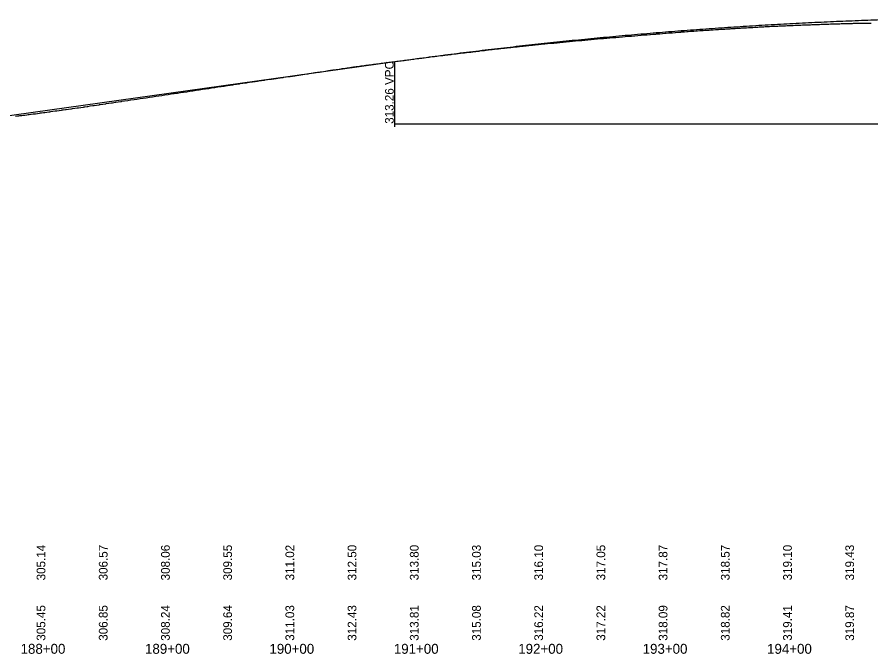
# Model space of a CAD drawing. Extents: x 1838386 to 1955906, y 719739 to 834437.
# Drawn here: x 1896139 to 1896826, y 826223 to 826735 of the extents above; entities that cross this region are included whole.
import ezdxf

# ---------------------------------------------------------------- set-up
doc = ezdxf.new("R2010")
doc.units = 0
for name, color, linetype in [('RD_DDB_Profile_EX', 7, 'Continuous'), ('RD_DDB_Profile_PR', 7, 'Continuous'), ('RD_DDB_StaTX', 7, 'Continuous'), ('RD_DDB_StripGrade', 7, 'Continuous'), ('RD_DDB_VCLbl', 7, 'Continuous')]:
    doc.layers.add(name, color=color, linetype=linetype)

msp = doc.modelspace()

# ---------------------------------------------------------------- linework, layer by layer
at = {"layer": 'RD_DDB_Profile_EX'}
for points in [[(1896548.21, 826712.12), (1896548.59, 826712.16), (1896550.73, 826712.37), (1896552.85, 826712.58), (1896553.2, 826712.62), (1896553.55, 826712.65), (1896555.73, 826712.86), (1896557.89, 826713.1), (1896558.2, 826713.14), (1896558.51, 826713.17), (1896560.73, 826713.39), (1896563.48, 826713.67), (1896565.72, 826713.89), (1896568.43, 826714.15), (1896570.73, 826714.37), (1896573.41, 826714.64), (1896575.73, 826714.86), (1896578.37, 826715.11), (1896580.72, 826715.34), (1896583.33, 826715.59), (1896585.72, 826715.82), (1896588.2, 826716.06), (1896590.83, 826716.31), (1896593.21, 826716.55), (1896595.78, 826716.77), (1896598.21, 826717), (1896600.73, 826717.23), (1896603.22, 826717.41), (1896605.75, 826717.68), (1896608.25, 826717.9), (1896610.7, 826718.14), (1896613.28, 826718.38), (1896615.7, 826718.56), (1896618.31, 826718.76), (1896620.71, 826718.95), (1896623.37, 826719.17), (1896625.88, 826719.38), (1896628.21, 826719.57), (1896630.92, 826719.8), (1896633.21, 826719.97), (1896635.95, 826720.2), (1896638.2, 826720.4), (1896641.01, 826720.63), (1896643.51, 826720.84), (1896645.7, 826721.02), (1896647.91, 826721.21), (1896648.23, 826721.24), (1896648.54, 826721.26), (1896650.71, 826721.44), (1896652.85, 826721.62), (1896653.22, 826721.65), (1896653.58, 826721.68), (1896655.72, 826721.85), (1896656.1, 826721.88), (1896658.2, 826722.06), (1896660.32, 826722.23), (1896660.72, 826722.26), (1896661.14, 826722.29), (1896663.21, 826722.46), (1896665.26, 826722.62), (1896665.71, 826722.66), (1896666.17, 826722.69), (1896668.22, 826722.85), (1896668.7, 826722.89), (1896670.71, 826723.05), (1896672.73, 826723.22), (1896673.22, 826723.26), (1896673.73, 826723.3), (1896675.71, 826723.45), (1896677.65, 826723.59), (1896678.22, 826723.63), (1896678.78, 826723.67), (1896680.72, 826723.81), (1896681.29, 826723.85), (1896683.21, 826724), (1896685.13, 826724.13), (1896685.72, 826724.17), (1896686.32, 826724.21), (1896688.21, 826724.34), (1896690.04, 826724.46), (1896690.71, 826724.51), (1896692.58, 826724.64), (1896693.23, 826724.68), (1896693.89, 826724.73), (1896695.71, 826724.85), (1896697.51, 826724.97), (1896698.22, 826725.02), (1896698.92, 826725.06), (1896700.72, 826725.18), (1896701.44, 826725.23), (1896703.21, 826725.33), (1896704.97, 826725.45), (1896705.72, 826725.49), (1896706.47, 826725.54), (1896708.21, 826725.65), (1896709, 826725.7), (1896710.71, 826725.82), (1896712.42, 826725.92), (1896713.22, 826725.97), (1896714.02, 826726.02), (1896715.72, 826726.12)], [(1896715.72, 826726.12), (1896716.56, 826726.18), (1896718.21, 826726.28), (1896719.86, 826726.38), (1896720.72, 826726.43), (1896721.59, 826726.48), (1896723.21, 826726.57), (1896724.79, 826726.66), (1896725.71, 826726.72), (1896727.31, 826726.81), (1896728.22, 826726.86), (1896729.15, 826726.92), (1896730.71, 826727), (1896732.24, 826727.09), (1896733.21, 826727.14), (1896734.76, 826727.23), (1896735.72, 826727.29), (1896736.7, 826727.34), (1896738.21, 826727.42), (1896739.68, 826727.5), (1896740.71, 826727.55), (1896742.2, 826727.63), (1896743.22, 826727.69), (1896744.25, 826727.74), (1896745.72, 826727.82), (1896746.79, 826727.87), (1896748.21, 826727.94), (1896749.64, 826728.01), (1896750.72, 826728.06), (1896751.81, 826728.11), (1896753.22, 826728.17), (1896754.34, 826728.22), (1896755.71, 826728.28), (1896757.08, 826728.34), (1896758.22, 826728.4), (1896759.36, 826728.45), (1896760.72, 826728.51), (1896761.89, 826728.56), (1896763.21, 826728.61), (1896764.52, 826728.66), (1896765.72, 826728.7), (1896767.03, 826728.76), (1896768.22, 826728.8), (1896769.44, 826728.85), (1896770.71, 826728.89), (1896771.98, 826728.95), (1896773.22, 826729), (1896774.45, 826729.03), (1896775.72, 826729.08), (1896777, 826729.12), (1896778.22, 826729.15), (1896779.53, 826729.18), (1896780.72, 826729.24), (1896781.88, 826729.29), (1896783.22, 826729.33), (1896784.39, 826729.37), (1896785.72, 826729.44), (1896787.08, 826729.49), (1896788.22, 826729.54), (1896789.6, 826729.59), (1896790.71, 826729.62), (1896791.81, 826729.66), (1896793.22, 826729.7), (1896794.63, 826729.75), (1896795.72, 826729.79), (1896797.15, 826729.84), (1896798.22, 826729.87), (1896799.68, 826729.91), (1896800.72, 826729.94), (1896801.74, 826729.97), (1896803.22, 826730.01), (1896804.7, 826730.05), (1896805.72, 826730.07), (1896807.23, 826730.11), (1896808.22, 826730.14), (1896809.75, 826730.18), (1896810.71, 826730.21), (1896811.66, 826730.23), (1896813.22, 826730.26), (1896814.18, 826730.28), (1896815.72, 826730.32), (1896817.3, 826730.34), (1896818.22, 826730.35), (1896819.83, 826730.38), (1896820.72, 826730.39), (1896822.35, 826730.42), (1896823.22, 826730.44), (1896824.08, 826730.45), (1896825.72, 826730.47)], [(1896423.21, 826696.96), (1896424.39, 826697.12), (1896425.7, 826697.29), (1896426.99, 826697.46), (1896428.22, 826697.61), (1896429.44, 826697.77), (1896430.7, 826697.93), (1896431.97, 826698.1), (1896433.21, 826698.26), (1896434.46, 826698.42), (1896435.71, 826698.58), (1896436.96, 826698.74), (1896438.22, 826698.9), (1896439.48, 826699.06), (1896440.7, 826699.21), (1896442.03, 826699.38), (1896443.21, 826699.53), (1896444.53, 826699.7), (1896445.71, 826699.86), (1896447.06, 826700.04), (1896448.2, 826700.18), (1896449.32, 826700.33), (1896450.72, 826700.51), (1896452.11, 826700.7), (1896453.21, 826700.84), (1896454.31, 826700.98), (1896455.71, 826701.16), (1896457.13, 826701.35), (1896458.21, 826701.49), (1896459.3, 826701.63), (1896460.72, 826701.82), (1896462.14, 826702), (1896463.2, 826702.13), (1896464.69, 826702.34), (1896465.7, 826702.47), (1896466.69, 826702.6), (1896468.22, 826702.79), (1896469.74, 826702.99), (1896470.7, 826703.11), (1896471.66, 826703.24), (1896473.21, 826703.44), (1896474.78, 826703.63), (1896475.71, 826703.75), (1896476.65, 826703.86), (1896478.21, 826704.05), (1896479.79, 826704.24), (1896480.71, 826704.36), (1896481.63, 826704.46), (1896483.21, 826704.66), (1896484.82, 826704.86), (1896485.71, 826704.97), (1896486.6, 826705.08), (1896488.2, 826705.27), (1896489.03, 826705.36), (1896490.72, 826705.57), (1896492.4, 826705.77), (1896493.19, 826705.87), (1896493.99, 826705.96), (1896495.72, 826706.17), (1896497.44, 826706.37), (1896498.21, 826706.47), (1896498.98, 826706.56), (1896500.71, 826706.77), (1896502.45, 826706.98), (1896503.2, 826707.07), (1896503.96, 826707.16), (1896505.71, 826707.36), (1896507.49, 826707.57), (1896508.21, 826707.66), (1896510.03, 826707.88), (1896510.71, 826707.95), (1896511.37, 826708.03), (1896513.23, 826708.26), (1896515.07, 826708.47), (1896515.7, 826708.55), (1896516.33, 826708.62), (1896518.22, 826708.82), (1896520.11, 826709.05), (1896520.7, 826709.12), (1896521.29, 826709.18), (1896523.22, 826709.4), (1896525.15, 826709.62), (1896525.71, 826709.68), (1896526.27, 826709.74), (1896528.22, 826709.96), (1896530.17, 826710.18), (1896530.71, 826710.24), (1896531.26, 826710.3), (1896533.21, 826710.52), (1896535.2, 826710.73), (1896535.71, 826710.78), (1896536.23, 826710.84), (1896538.21, 826711.06), (1896540.23, 826711.27), (1896540.71, 826711.32), (1896541.2, 826711.37), (1896543.21, 826711.58), (1896545.28, 826711.8), (1896545.72, 826711.85), (1896546.17, 826711.9), (1896548.21, 826712.12)], [(1896290.7, 826677.52), (1896293.41, 826677.95), (1896295.69, 826678.29), (1896298.43, 826678.71), (1896300.69, 826679.05), (1896303.48, 826679.45), (1896305.71, 826679.79), (1896307.89, 826680.11), (1896308.21, 826680.16), (1896308.52, 826680.2), (1896310.7, 826680.53), (1896312.85, 826680.85), (1896313.21, 826680.91), (1896313.57, 826680.96), (1896315.7, 826681.29), (1896317.81, 826681.6), (1896318.21, 826681.66), (1896318.6, 826681.72), (1896320.7, 826682.03), (1896322.77, 826682.34), (1896323.21, 826682.4), (1896323.63, 826682.47), (1896325.7, 826682.79), (1896326.14, 826682.85), (1896328.21, 826683.16), (1896328.68, 826683.23), (1896330.7, 826683.53), (1896332.7, 826683.82), (1896333.21, 826683.9), (1896333.72, 826683.97), (1896335.7, 826684.27), (1896337.66, 826684.55), (1896338.21, 826684.63), (1896338.76, 826684.71), (1896340.71, 826685), (1896342.63, 826685.27), (1896343.22, 826685.35), (1896343.79, 826685.44), (1896345.7, 826685.73), (1896347.6, 826685.99), (1896348.21, 826686.08), (1896348.82, 826686.17), (1896350.7, 826686.44), (1896352.56, 826686.71), (1896353.2, 826686.8), (1896353.85, 826686.89), (1896355.7, 826687.14), (1896357.53, 826687.4), (1896358.21, 826687.5), (1896358.89, 826687.6), (1896360.7, 826687.86), (1896362.5, 826688.13), (1896363.21, 826688.23), (1896363.92, 826688.33), (1896365.69, 826688.58), (1896367.47, 826688.85), (1896368.22, 826688.96), (1896368.96, 826689.08), (1896370.7, 826689.33), (1896372.44, 826689.6), (1896373.22, 826689.72), (1896373.99, 826689.84), (1896375.7, 826690.09), (1896377.42, 826690.35), (1896378.22, 826690.48), (1896379.04, 826690.6), (1896380.69, 826690.84), (1896382.38, 826691.09), (1896383.21, 826691.22), (1896384.07, 826691.35), (1896385.7, 826691.6), (1896387.34, 826691.85), (1896388.21, 826691.98), (1896389.77, 826692.21), (1896390.71, 826692.35), (1896391.65, 826692.5), (1896393.21, 826692.73), (1896394.74, 826692.96), (1896395.72, 826693.1), (1896396.69, 826693.23), (1896398.2, 826693.45), (1896399.71, 826693.66), (1896400.72, 826693.82), (1896401.72, 826693.96), (1896403.2, 826694.17), (1896404.69, 826694.38), (1896405.72, 826694.54), (1896406.75, 826694.69), (1896408.2, 826694.9), (1896409.67, 826695.12), (1896410.72, 826695.27), (1896411.78, 826695.42), (1896413.2, 826695.61), (1896414.64, 826695.82), (1896415.71, 826695.97), (1896416.81, 826696.11), (1896418.21, 826696.3), (1896419.61, 826696.48), (1896420.71, 826696.63), (1896422.02, 826696.8), (1896423.21, 826696.96)], [(1896138.21, 826655.57), (1896139.76, 826655.77), (1896140.69, 826655.88), (1896141.61, 826656), (1896143.22, 826656.2), (1896144.79, 826656.41), (1896145.7, 826656.52), (1896147.3, 826656.72), (1896148.2, 826656.84), (1896149.11, 826656.95), (1896150.71, 826657.17), (1896152.36, 826657.38), (1896153.2, 826657.49), (1896154.03, 826657.59), (1896155.71, 826657.8), (1896157.39, 826658.04), (1896158.19, 826658.14), (1896158.97, 826658.24), (1896160.71, 826658.47), (1896161.53, 826658.58), (1896163.2, 826658.81), (1896164.94, 826659.04), (1896165.7, 826659.14), (1896166.46, 826659.25), (1896168.21, 826659.48), (1896169.99, 826659.74), (1896170.69, 826659.83), (1896171.38, 826659.93), (1896173.22, 826660.19), (1896175.02, 826660.46), (1896175.69, 826660.55), (1896176.35, 826660.64), (1896178.21, 826660.9), (1896178.9, 826660.99), (1896180.7, 826661.24), (1896182.58, 826661.51), (1896183.2, 826661.6), (1896183.83, 826661.68), (1896185.71, 826661.96), (1896187.62, 826662.23), (1896188.2, 826662.31), (1896188.76, 826662.39), (1896190.72, 826662.67), (1896192.65, 826662.95), (1896193.19, 826663.02), (1896193.71, 826663.1), (1896195.72, 826663.39), (1896196.27, 826663.48), (1896198.19, 826663.76), (1896200.2, 826664.06), (1896200.7, 826664.14), (1896201.21, 826664.21), (1896203.2, 826664.51), (1896205.25, 826664.8), (1896205.7, 826664.86), (1896206.15, 826664.93), (1896208.21, 826665.23), (1896210.29, 826665.55), (1896210.69, 826665.61), (1896211.08, 826665.67), (1896213.21, 826665.99), (1896215.33, 826666.31), (1896215.69, 826666.36), (1896216.04, 826666.41), (1896218.22, 826666.74), (1896218.62, 826666.8), (1896220.69, 826667.12), (1896222.87, 826667.43), (1896223.21, 826667.48), (1896223.56, 826667.53), (1896225.7, 826667.86), (1896228.49, 826668.28), (1896230.71, 826668.61), (1896233.42, 826669.02), (1896235.71, 826669.35), (1896238.37, 826669.72), (1896240.73, 826670.04), (1896243.19, 826670.41), (1896245.72, 826670.78), (1896248.19, 826671.15), (1896250.85, 826671.54), (1896253.2, 826671.88), (1896255.8, 826672.28), (1896258.2, 826672.65), (1896260.74, 826673.04), (1896263.21, 826673.43), (1896265.17, 826673.72), (1896265.7, 826673.8), (1896267.51, 826674.06), (1896268.42, 826674.19), (1896270.69, 826674.53), (1896273.22, 826674.89), (1896275.69, 826675.24), (1896278.28, 826675.62), (1896280.68, 826675.99), (1896283.33, 826676.41), (1896285.69, 826676.76), (1896288.36, 826677.17), (1896290.7, 826677.52)]]:
    msp.add_lwpolyline(points, dxfattribs=at)
at = {"layer": 'RD_DDB_Profile_PR'}
msp.add_line((1895768.08, 826605.28), (1896443.08, 826699.43), dxfattribs=at)
msp.add_spline([(1896443.08, 826699.43), (1896463.08, 826702.17), (1896483.08, 826704.8), (1896503.08, 826707.31), (1896523.08, 826709.72), (1896543.08, 826712.02), (1896563.08, 826714.22), (1896583.08, 826716.3), (1896603.08, 826718.27), (1896623.08, 826720.14), (1896643.08, 826721.9), (1896663.08, 826723.55), (1896683.08, 826725.09), (1896703.08, 826726.52), (1896723.08, 826727.84), (1896743.08, 826729.06), (1896763.08, 826730.16), (1896783.08, 826731.16), (1896803.08, 826732.05), (1896823.08, 826732.83), (1896843.08, 826733.5), (1896863.08, 826734.06), (1896883.08, 826734.51), (1896903.08, 826734.86), (1896923.08, 826735.09), (1896943.08, 826735.22), (1896963.08, 826735.24), (1896983.08, 826735.15), (1897003.08, 826734.95), (1897023.08, 826734.65), (1897043.08, 826734.23), (1897063.08, 826733.71), (1897083.08, 826733.07), (1897103.08, 826732.33), (1897123.08, 826731.48), (1897143.08, 826730.52), (1897163.08, 826729.45), (1897183.08, 826728.28), (1897203.08, 826726.99), (1897223.08, 826725.6), (1897243.08, 826724.1), (1897263.08, 826722.48), (1897283.08, 826720.76), (1897303.08, 826718.94), (1897323.08, 826717), (1897343.08, 826714.95), (1897363.08, 826712.8), (1897383.08, 826710.54), (1897403.08, 826708.16), (1897423.08, 826705.68), (1897443.08, 826703.1)], degree=3, dxfattribs=at)
at = {"layer": 'RD_DDB_VCLbl'}
for p, q in [((1896443.08, 826646.93), (1896443.08, 826699.43)), ((1896443.08, 826649.43), (1897443.08, 826649.43))]:
    msp.add_line(p, q, dxfattribs=at)

# ---------------------------------------------------------------- texts
at = {"layer": 'RD_DDB_StaTX'}
for s, p in [('188+00', (1896142.18, 826223.35)), ('189+00', (1896242.18, 826223.35)), ('190+00', (1896342.18, 826223.35)), ('191+00', (1896442.18, 826223.35)), ('192+00', (1896542.18, 826223.35)), ('193+00', (1896642.18, 826223.35)), ('194+00', (1896742.18, 826223.35))]:
    msp.add_text(s, height=8, dxfattribs=at).set_placement(p)
at = {"layer": 'RD_DDB_StripGrade'}
for s, p in [('313.26 VPC', (1896442.08, 826649.43)), ('305.14', (1896162.08, 826282.35)), ('306.57', (1896212.08, 826282.35)), ('308.06', (1896262.08, 826282.35)), ('309.55', (1896312.08, 826282.35)), ('311.02', (1896362.08, 826282.35)), ('312.50', (1896412.08, 826282.35)), ('313.80', (1896462.08, 826282.35)), ('315.03', (1896512.08, 826282.35)), ('316.10', (1896562.08, 826282.35)), ('317.05', (1896612.08, 826282.35)), ('317.87', (1896662.08, 826282.35)), ('318.57', (1896712.08, 826282.35)), ('319.10', (1896762.08, 826282.35)), ('319.43', (1896812.08, 826282.35)), ('305.45', (1896162.08, 826233.83)), ('306.85', (1896212.08, 826233.83)), ('308.24', (1896262.08, 826233.83)), ('309.64', (1896312.08, 826233.83)), ('311.03', (1896362.08, 826233.83)), ('312.43', (1896412.08, 826233.83)), ('313.81', (1896462.08, 826233.83)), ('315.08', (1896512.08, 826233.83)), ('316.22', (1896562.08, 826233.83)), ('317.22', (1896612.08, 826233.83)), ('318.09', (1896662.08, 826233.83)), ('318.82', (1896712.08, 826233.83)), ('319.41', (1896762.08, 826233.83)), ('319.87', (1896812.08, 826233.83))]:
    msp.add_text(s, height=7, rotation=90, dxfattribs=at).set_placement(p)

doc.saveas('drawing.dxf')
